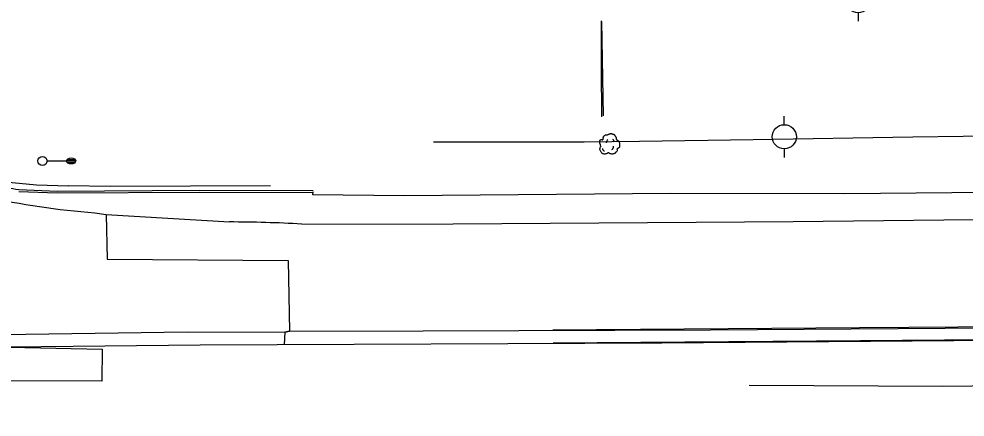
# Model space of a CAD drawing. Extents: x 2145380 to 2157287, y 139568 to 149130.
# Drawn here: x 2151626.4 to 2151940, y 142897.3 to 143029.3 of the extents above; entities that cross this region are included whole.
import ezdxf

# ---------------------------------------------------------------- set-up
doc = ezdxf.new("R2010")
doc.units = 0
for name, color, linetype in [('PR_PREVIOUSLY CONSTRUCTED', 7, 'Continuous'), ('TOPO_Asphalt', 7, 'Continuous'), ('TOPO_Concrete', 7, 'Continuous'), ('TOPO_Curb Back', 7, 'Continuous'), ('TOPO_Fence', 7, 'Continuous'), ('TOPO_Flowline', 7, 'Continuous'), ('TOPO_Guardrail', 7, 'Continuous'), ('TOPO_Light Pole', 7, 'Continuous'), ('TOPO_Misc Line', 7, 'Continuous'), ('TOPO_Power Pole', 7, 'Continuous'), ('TOPO_Tree', 7, 'Continuous'), ('TOPO_Water Fire Hydrant', 7, 'Continuous')]:
    doc.layers.add(name, color=color, linetype=linetype)

# ---------------------------------------------------------------- blocks, each defined once
blk = doc.blocks.new('LP')
at = {"layer": 'TOPO_Light Pole'}
blk.add_line((3.81, 0), (20.32, 0), dxfattribs=at)
for points in [[(20.32, 0), (27.94, 0)], [(20.32, 0), (23.5, 0)], [(20.83, 1.27), (27.43, 1.27)], [(20.83, 1.27), (23.5, 1.27)], [(23.71, 1.27), (27.43, 1.27)], [(23.71, 0), (27.94, 0)], [(20.83, -1.27), (27.43, -1.27)], [(20.83, -1.27), (23.5, -1.27)], [(23.71, -1.27), (27.43, -1.27)]]:
    blk.add_lwpolyline(points, dxfattribs=at)
blk.add_circle((0, 0), 3.81, dxfattribs=at)
blk.add_ellipse((24.13, 0), major_axis=(3.81, 0), ratio=0.666667, dxfattribs=at)
blk = doc.blocks.new('TREE')
at = {"layer": 'TOPO_Tree'}
for points in [[(-14.1, -0.4), (-14.2, 0.5), (-14.4, 1.4), (-14.6, 2.3), (-14.8, 3.2), (-15.5, 4), (-15.7, 4.9), (-15.8, 5.6), (-15.7, 6.3), (-15.7, 7), (-15.6, 7.9), (-15.7, 8.8), (-15.1, 9.7), (-14.6, 10.4), (-13.8, 10.5), (-13, 10.7), (-12.2, 11), (-11.1, 10), (-10.4, 10.7), (-9.4, 11.7), (-10.3, 13.3), (-9.8, 14.4), (-9.6, 15.1), (-9.3, 15.9), (-8.8, 16.5), (-8.2, 17.3), (-7.5, 17.7), (-6.7, 18.1), (-6.1, 18.4), (-5.6, 18.6), (-5.1, 18.7), (-4.5, 18.7), (-4, 18.5), (-3.5, 18.1)], [(-3.5, 17.6), (-3.1, 18.3), (-2.6, 18.8), (-1.9, 19.2), (-1, 19.7), (-0.2, 20), (0.7, 20.2), (1.6, 20.5), (2.5, 20.8), (3.4, 20.8), (4.1, 20.7), (4.8, 20.5), (5.5, 20.2), (6.4, 19.9), (7.3, 19.7), (8.2, 19.2), (9.4, 18.4), (10, 17.2), (10.8, 16), (11.2, 15.3), (11.6, 14.6), (11.9, 13.9), (12.2, 13.1), (11.4, 12), (11.9, 11.2), (12, 11), (12.2, 10.9), (12.4, 10.7), (12.9, 10.4), (13.5, 10), (14, 9.7), (14.7, 9.2), (15.4, 8.7), (16.1, 8.1), (16.7, 7.5), (16.9, 6.7), (17.1, 6), (17.6, 4.4), (17.7, 2.8), (17.7, 1.2), (17.7, -0.2), (17.8, -2.2), (16.6, -3), (15.5, -3.8), (14.3, -4.6), (13.2, -5.3)], [(13.2, -5.3), (13.3, -5.8), (13.4, -6.3), (13.4, -6.7), (13.8, -8.5), (12.2, -10), (10.8, -11.5), (10, -12.3), (9.1, -12.8), (8.2, -13.1), (6, -13.8), (3.3, -13.6), (1.3, -13.1), (0.5, -12.9), (-0.1, -11.4), (-0.8, -11.5), (-2, -11.6), (-3.3, -12.8), (-4.5, -13.1), (-6.1, -13.5), (-7.8, -14), (-9.3, -13.6), (-11.4, -13.1), (-12.8, -11.4), (-14.1, -9.4), (-15.3, -7.3), (-15.6, -5.1), (-15.1, -3), (-14.9, -1.9), (-13.9, -0.8), (-13.5, 0.1)], [(-4.2, 5.1), (-4.5, 6.1), (-4.3, 7.2), (-3.8, 8.2), (-3.3, 9.3), (-2.7, 10.3), (-1.6, 11)], [(5.9, 11.2), (6.5, 10.7), (7, 10.2), (7.4, 9.5), (7.9, 8.6), (8.3, 7.6), (8.5, 6.6)], [(-11.4, -4.5), (-11.5, -5.4), (-11, -6.3), (-10.1, -7.2), (-9.3, -8), (-8.5, -8.3), (-7.7, -8.1)], [(4.8, -6.3), (5.7, -5.7), (6.3, -4.9), (6.8, -3.9), (7.4, -2.8), (7.6, -1.7), (7.5, -0.6)]]:
    blk.add_open_spline(points, degree=3, dxfattribs=at)
blk = doc.blocks.new('POWPOL')
at = {"layer": 'TOPO_Power Pole'}
for p, q in [((0, 10.16), (0, 17.34)), ((0, -10.16), (0, -17.34))]:
    blk.add_line(p, q, dxfattribs=at)
blk.add_circle((0, 0), 10.16, dxfattribs=at)
blk = doc.blocks.new('FIRHYD')
at = {"layer": 'TOPO_Water Fire Hydrant'}
for p, q in [((-0.02, 10.16), (-0.03, 17.34)), ((10.16, 0.02), (17.34, 0.03)), ((-10.16, -0.02), (-17.34, -0.03)), ((0.02, -10.16), (0.03, -17.34))]:
    blk.add_line(p, q, dxfattribs=at)
blk.add_circle((0, 0), 10.16, dxfattribs=at)

msp = doc.modelspace()

# ---------------------------------------------------------------- linework, layer by layer
at = {"layer": 'PR_PREVIOUSLY CONSTRUCTED'}
msp.add_lwpolyline([(2151549.94, 142923.83), (2151613.4, 142924.65), (2151682.14, 142925.61), (2151714.53, 142925.47), (2151716.11, 142925.78), (2151760.46, 142925.88), (2151855.66, 142926.3), (2151964.45, 142926.98), (2152075.31, 142928.47), (2152128.68, 142928.83), (2152205.07, 142929.04), (2152298.52, 142929.69), (2152391.42, 142930.44), (2152496.15, 142931.12), (2152598.9, 142931.84), (2152702.1, 142932.38), (2152791.27, 142933.01), (2152894, 142933.85), (2152988.11, 142934.44)], dxfattribs=at)
at = {"layer": 'TOPO_Asphalt'}
msp.add_line((2151819.58, 143028.45), (2151820.06, 142997.22), dxfattribs=at)
for points in [[(2152136.84, 142973.55), (2151900.23, 142971.34), (2151842.36, 142971.46), (2151754.14, 142970.69), (2151723.87, 142971.03), (2151723.96, 142971.97)], [(2151651.56, 142965.05), (2151655.34, 142964.49), (2151696.21, 142962)], [(2151655.34, 142964.49), (2151655.69, 142949.64), (2151715.69, 142949.25), (2151716.11, 142925.78), (2151714.53, 142925.47), (2151714.35, 142921.34)], [(2151720.17, 142961.33), (2151770.32, 142961.41), (2151883.02, 142962.2), (2151992.85, 142963.43), (2152129.96, 142964.32)], [(2152129.68, 142924.23), (2152005.53, 142923.21), (2151839.57, 142921.86), (2151686.46, 142921.17), (2151623.27, 142920.5), (2151654.04, 142919.8), (2151653.91, 142909.2), (2151612.73, 142909.33), (2151613.23, 142890.44), (2151681.56, 142890.14), (2151718.07, 142889.89), (2151718.49, 142891.76), (2151820.13, 142891.66), (2151931.59, 142892.75), (2152057.82, 142893.5), (2152138.35, 142894.3)]]:
    msp.add_lwpolyline(points, dxfattribs=at)
for centre, radius, start, end in [((2151669.32, 143209.27), 244.86, 248.617, 265.8425), ((2151694.1, 142460.59), 501.42, 87.0193, 89.7589)]:
    msp.add_arc(centre, radius, start, end, dxfattribs=at)
at = {"layer": 'TOPO_Concrete'}
for points in [[(2151819.62, 142996.86), (2151819.53, 143013.1), (2151819.56, 143028.69)], [(2151803.55, 142921.92), (2151905.42, 142922.75), (2152002.99, 142923.49), (2152104.29, 142924.38), (2152205.27, 142924.75), (2152303.16, 142925.49), (2152403.29, 142926.27)]]:
    msp.add_lwpolyline(points, dxfattribs=at)
at = {"layer": 'TOPO_Curb Back'}
for points in [[(2151723.96, 142972.27), (2151686.24, 142972.42), (2151639.1, 142972.14), (2151626.42, 142972.63)], [(2151723.96, 142971.67), (2151686.24, 142971.82), (2151639.09, 142971.54), (2151626.35, 142972.04)]]:
    msp.add_lwpolyline(points, dxfattribs=at)
msp.add_arc((2151607.14, 142867.97), 106.42, 79.5641, 84.0165, dxfattribs=at)
at = {"layer": 'TOPO_Fence'}
msp.add_lwpolyline([(2152124.52, 142997.3), (2152100.31, 142994.36), (2152083.7, 142992.94), (2152062.92, 142991.82), (2152037.52, 142990.99), (2151995.44, 142990.76), (2151972.74, 142990.81), (2151922.68, 142990.16), (2151869.78, 142989.23), (2151832.11, 142988.65), (2151813.81, 142988.48)], dxfattribs=at)
at = {"layer": 'TOPO_Flowline'}
msp.add_lwpolyline([(2151868.49, 142907.97), (2151932.62, 142907.62), (2151991.23, 142908.21), (2152021.57, 142908.75), (2152053.84, 142908.8), (2152073.6, 142909.46), (2152094.72, 142910.34), (2152105.74, 142909.75), (2152114.03, 142908.09), (2152126.3, 142908.9), (2152202.86, 142909.72), (2152295.29, 142910.34), (2152387.19, 142909.51), (2152479.35, 142909.95), (2152557.95, 142911.01), (2152647.85, 142912.39), (2152725.9, 142913.8), (2152802.77, 142914.4), (2152886.01, 142915.05), (2152958.78, 142915.21), (2153000.3, 142915.4)], dxfattribs=at)
at = {"layer": 'TOPO_Guardrail'}
msp.add_line((2151813.79, 142988.47), (2151763.88, 142988.41), dxfattribs=at)
msp.add_lwpolyline([(2151709.84, 142974.02), (2151656.78, 142973.77), (2151642.79, 142974.02)], dxfattribs=at)
msp.add_arc((2151642.17, 143129.77), 155.75, 249.5999, 270.2288, dxfattribs=at)
at = {"layer": 'TOPO_Misc Line'}
msp.add_lwpolyline([(2151803.35, 142926.27), (2151905.04, 142927), (2152002.91, 142927.73), (2152103.78, 142928.64), (2152203.96, 142929.84), (2152304.08, 142930.55), (2152403.56, 142930.34)], dxfattribs=at)

# ---------------------------------------------------------------- block references
at = {"layer": 'TOPO_Light Pole', "xscale": 0.39370000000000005, "yscale": 0.3937000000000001}
msp.add_blockref('LP', (2151634.23, 142982.23), dxfattribs=at)
at = {"layer": 'TOPO_Power Pole', "xscale": 0.39370000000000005, "yscale": 0.3937000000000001}
msp.add_blockref('POWPOL', (2151880.11, 142990.24), dxfattribs=at)
at = {"layer": 'TOPO_Tree', "xscale": 0.19685000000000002, "yscale": 0.19685000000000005}
msp.add_blockref('TREE', (2151822.05, 142987.21), dxfattribs=at)
at = {"layer": 'TOPO_Water Fire Hydrant', "xscale": 0.39370000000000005, "yscale": 0.3937000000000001}
msp.add_blockref('FIRHYD', (2151904.62, 143035.33), dxfattribs=at)

doc.saveas('drawing.dxf')
